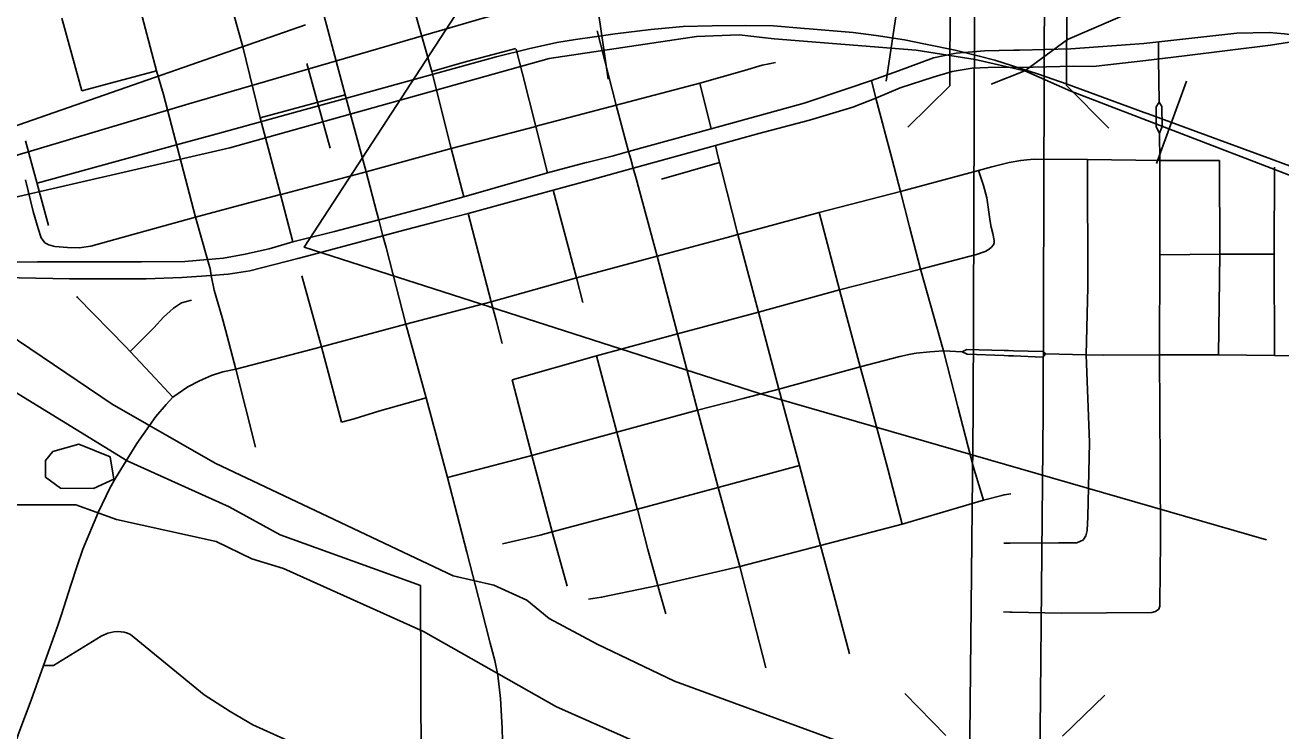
# Model space of a CAD drawing. Extents: x -1403959 to 81668, y -1400582 to 11018.
# Drawn here: x 7223.9 to 7327.9, y 8170.7 to 8229.1 of the extents above; entities that cross this region are included whole.
import ezdxf

# ---------------------------------------------------------------- set-up
doc = ezdxf.new("R2010")
doc.units = 0
for name, color, linetype in [('tdCiSectNmbr', 7, 'Continuous'), ('tdCiSectTwpRng', 7, 'Continuous'), ('tdCoDivCarto', 7, 'Continuous'), ('tdCoSecRteBand', 7, 'Continuous'), ('tdCoStrucSec', 7, 'Continuous'), ('tdCoSurfBitum', 7, 'Continuous'), ('tdCoSurfEarth', 7, 'Continuous'), ('tdCoTwpNameTxt', 7, 'Continuous')]:
    doc.layers.add(name, color=color, linetype=linetype)

msp = doc.modelspace()

# ---------------------------------------------------------------- linework, layer by layer
at = {"layer": 'tdCiSectNmbr'}
for points in [[(7253.04, 8213.67), (7252.18, 8216.96), (7250.44, 8223.32), (7249.37, 8227.34), (7248.9, 8229.12), (7247.34, 8234.88)], [(7274.3, 8217.25), (7281.1, 8219.14), (7284.69, 8220.11), (7288.9, 8221.24), (7292.48, 8222.31), (7294.39, 8223.06), (7296.41, 8223.91), (7299.14, 8224.78), (7300.71, 8225.26), (7302.36, 8225.52), (7303.7, 8225.58), (7307.43, 8225.62), (7310.75, 8225.69), (7312.38, 8225.67), (7316.76, 8226.17), (7319.94, 8226.56), (7327.06, 8227.42), (7330.23, 8227.94)], [(7330.91, 8228.05), (7328.24, 8228.36), (7326.95, 8228.49), (7324.29, 8228.42), (7316.59, 8227.58), (7310.53, 8227.14), (7306.3, 8227.03), (7305.81, 8227.02)], [(7305.81, 8227.02), (7303.38, 8226.97), (7301.03, 8226.77), (7299.17, 8226.38), (7296.28, 8225.3), (7294.02, 8224.5), (7291.98, 8223.82), (7288.45, 8222.63), (7280.76, 8220.51), (7273.92, 8218.64)], [(7273.91, 8218.64), (7272.56, 8218.25), (7270.46, 8217.73)], [(7270.46, 8217.73), (7270.4, 8217.71), (7267.21, 8216.88), (7262.86, 8215.63), (7260.26, 8214.88), (7257.69, 8214.16)], [(7270.83, 8216.3), (7272.81, 8216.85), (7274.3, 8217.25)], [(7258.05, 8212.84), (7260.64, 8213.51), (7267.67, 8215.44), (7270.83, 8216.3)], [(7255.47, 8204.35), (7253.83, 8210.69), (7253.57, 8211.66), (7253.22, 8212.98), (7253.04, 8213.67)], [(7257.69, 8214.16), (7257.41, 8214.08), (7253.25, 8212.99)], [(7253.25, 8212.99), (7253.22, 8212.98), (7249.56, 8212.02), (7246.77, 8211.33)], [(7253.57, 8211.66), (7254.99, 8212.04), (7258.05, 8212.84)], [(7246.77, 8211.33), (7246.12, 8211.17), (7244.15, 8210.58), (7243.01, 8210.33)], [(7247.27, 8209.97), (7253.57, 8211.66)], [(7243.01, 8210.33), (7242.17, 8210.15), (7240.36, 8209.8), (7239.1, 8209.69)], [(7232.99, 8209.5), (7230.79, 8209.5), (7224.96, 8209.51), (7220.57, 8209.48)], [(7239.1, 8209.69), (7239.05, 8209.69), (7237.16, 8209.53), (7233.59, 8209.5), (7232.99, 8209.5)], [(7239.36, 8208.38), (7240.75, 8208.48), (7242.54, 8208.75), (7246.52, 8209.77)], [(7246.52, 8209.77), (7247.27, 8209.97)], [(7220.56, 8208.21), (7220.74, 8208.21), (7223.44, 8208.17), (7227.61, 8208.11), (7232.99, 8208.1)], [(7232.99, 8208.1), (7233.97, 8208.1), (7236.92, 8208.2), (7239.36, 8208.38)], [(7257.15, 8198.25), (7255.47, 8204.35)], [(7260.51, 8185.48), (7258.91, 8191.65), (7257.15, 8198.25)], [(7261.73, 8180.77), (7260.51, 8185.48)], [(7263.37, 8164.69), (7263.47, 8168.27), (7263.47, 8169.86), (7263.45, 8170.92), (7263.31, 8173.37), (7263.08, 8175.29), (7262.85, 8176.51), (7262.45, 8177.95), (7261.73, 8180.77), (7261.73, 8180.77)]]:
    msp.add_lwpolyline(points, dxfattribs=at)
at = {"layer": 'tdCiSectTwpRng'}
for points in [[(7259.23, 8218.87), (7257.74, 8224.82), (7257.62, 8225.26), (7256.08, 8230.69), (7254.4, 8236.69)], [(7243.4, 8221.43), (7241.96, 8227.29), (7240.36, 8233.07)], [(7234.82, 8225.31), (7233.24, 8231.29)], [(7228.63, 8223.65), (7226.99, 8229.67)], [(7272.89, 8222.46), (7271.3, 8228.63)], [(7257.62, 8225.26), (7260.31, 8226.03), (7264.58, 8227.16)], [(7267.21, 8216.88), (7266.24, 8220.71), (7265.12, 8225.06), (7264.6, 8227.11)], [(7317.84, 8222.73), (7317.79, 8226.29), (7317.79, 8227.71)], [(7279.81, 8224.29), (7283.52, 8225.34), (7284.97, 8225.78), (7285.55, 8225.9), (7286.07, 8225.99)], [(7286.07, 8225.99), (7286.09, 8225.99)], [(7228.63, 8223.65), (7234.82, 8225.31)], [(7238.06, 8213.2), (7235.4, 8223.34), (7234.82, 8225.31)], [(7266.27, 8220.72), (7272.89, 8222.46), (7279.81, 8224.29)], [(7280.76, 8220.51), (7279.81, 8224.29)], [(7296.42, 8215.33), (7295.75, 8217.96), (7294.39, 8223.06), (7294.02, 8224.5)], [(7243.4, 8221.43), (7250.44, 8223.32)], [(7317.84, 8222.71), (7317.6, 8222.34), (7317.6, 8220.71), (7317.88, 8220.11)], [(7317.84, 8222.71), (7317.84, 8222.73)], [(7317.89, 8220.14), (7318.09, 8220.7), (7318.07, 8222.35), (7317.84, 8222.71)], [(7274.53, 8216.39), (7274.3, 8217.25), (7274.1, 8217.99), (7273.92, 8218.64), (7272.89, 8222.46)], [(7245.09, 8215.1), (7243.4, 8221.43)], [(7252.18, 8216.96), (7259.23, 8218.87), (7266.24, 8220.71), (7266.27, 8220.72)], [(7317.88, 8220.11), (7317.89, 8220.14)], [(7317.88, 8220.1), (7317.88, 8220.11)], [(7317.89, 8201.8), (7317.9, 8210.09), (7317.91, 8217.9), (7317.88, 8220.1)], [(7260.26, 8214.88), (7259.23, 8218.87)], [(7282.96, 8211.76), (7281.59, 8217.2), (7281.34, 8218.17), (7281.1, 8219.14)], [(7276.63, 8216.34), (7281.45, 8217.73)], [(7282.09, 8211.51), (7282.96, 8211.76), (7289.71, 8213.58), (7296.42, 8215.33), (7302.89, 8217.06), (7303.99, 8217.36), (7305.43, 8217.72)], [(7305.43, 8217.72), (7306.39, 8217.9), (7306.9, 8217.95), (7307.5, 8217.99), (7311.92, 8217.97), (7317.91, 8217.9), (7322.84, 8217.88)], [(7311.81, 8201.81), (7311.96, 8207.4), (7311.92, 8217.97)], [(7322.77, 8201.8), (7322.87, 8210.15), (7322.84, 8217.88)], [(7245.14, 8215.08), (7252.18, 8216.96)], [(7304.19, 8211.07), (7304.18, 8211.26), (7304.08, 8211.84), (7303.94, 8212.38), (7303.85, 8212.85), (7303.57, 8214.8), (7303.32, 8215.81), (7302.89, 8217.06)], [(7327.4, 8201.76), (7327.39, 8210.15), (7327.41, 8217.34)], [(7226.39, 8210.78), (7226.3, 8210.79), (7225.9, 8210.9), (7225.58, 8211.07), (7225.28, 8211.48), (7225.01, 8212.27), (7224.62, 8213.68), (7223.96, 8216.28)], [(7269.59, 8208.17), (7267.67, 8215.44)], [(7276.29, 8209.98), (7274.53, 8216.39)], [(7238.06, 8213.2), (7241.76, 8214.19), (7245.1, 8215.07), (7245.14, 8215.08)], [(7246.12, 8211.17), (7245.1, 8215.07), (7245.09, 8215.1)], [(7300, 8202.15), (7298.08, 8208.9), (7297.18, 8212.39), (7296.42, 8215.33), (7296.42, 8215.33)], [(7262.53, 8206.2), (7260.64, 8213.51)], [(7296.58, 8187.81), (7295.4, 8192.26), (7295, 8193.81), (7293.62, 8198.94), (7293.08, 8200.82), (7291.39, 8207.18), (7289.71, 8213.58)], [(7226.39, 8210.78), (7227.44, 8210.68), (7228.41, 8210.67), (7229.38, 8210.79), (7233.35, 8211.9), (7238.06, 8213.2)], [(7239.21, 8209.12), (7239.05, 8209.69), (7238.06, 8213.2)], [(7276.29, 8209.98), (7282.09, 8211.51)], [(7292.21, 8177.06), (7290.9, 8181.96), (7289.81, 8186.03), (7288.08, 8192.65), (7286.35, 8198.97), (7284.66, 8205.35), (7282.96, 8211.76)], [(7298.08, 8208.9), (7302.73, 8210.12), (7303.45, 8210.36), (7303.7, 8210.49), (7303.94, 8210.68), (7304.13, 8210.92), (7304.19, 8211.07)], [(7255.47, 8204.35), (7262.53, 8206.2), (7269.59, 8208.17), (7276.29, 8209.98)], [(7285.28, 8175.9), (7283.12, 8184.29), (7281.34, 8190.84), (7279.63, 8197.22), (7277.96, 8203.56), (7276.29, 8209.98)], [(7317.9, 8210.09), (7322.87, 8210.15), (7327.39, 8210.15)], [(7241.4, 8200.63), (7240.54, 8203.88), (7240.26, 8204.91), (7239.59, 8207.15), (7239.36, 8208.38), (7239.26, 8208.95), (7239.21, 8209.12)], [(7250.13, 8196.25), (7248.49, 8202.46), (7246.87, 8208.35)], [(7270.12, 8206.13), (7269.59, 8208.17)], [(7284.66, 8205.35), (7291.39, 8207.18), (7298.08, 8208.9)], [(7236.18, 8198.31), (7234.74, 8199.84), (7232.64, 8202.08), (7232.27, 8202.47), (7228.29, 8206.55), (7228.22, 8206.63)], [(7232.64, 8202.08), (7234.59, 8204.05), (7235.41, 8204.92), (7236.23, 8205.67), (7236.88, 8206.12), (7237.72, 8206.32)], [(7263.46, 8202.76), (7262.94, 8204.67), (7262.53, 8206.2)], [(7264.27, 8199.75), (7271.26, 8201.73), (7277.96, 8203.56), (7284.66, 8205.35)], [(7236.18, 8198.31), (7237.42, 8199.15), (7238.38, 8199.67), (7239.37, 8200.09), (7240.31, 8200.41), (7241.4, 8200.63), (7248.49, 8202.46), (7255.47, 8204.35)], [(7258.91, 8191.65), (7265.9, 8193.49), (7269.31, 8194.42), (7272.94, 8195.42), (7279.63, 8197.22), (7283.41, 8198.2), (7286.35, 8198.97), (7293.08, 8200.82), (7296.37, 8201.68), (7297.27, 8201.86)], [(7263.46, 8202.75), (7263.46, 8202.76)], [(7297.27, 8201.86), (7297.72, 8201.94), (7298.85, 8202.05), (7300, 8202.15), (7301.53, 8202.05)], [(7303.32, 8189.79), (7302.45, 8192.6), (7301.19, 8197.5), (7300, 8202.15), (7300, 8202.15)], [(7305.39, 8202.17), (7305.03, 8202.17), (7301.93, 8202.26), (7301.53, 8202.05)], [(7301.53, 8202.05), (7301.94, 8201.87), (7305.03, 8201.75), (7305.38, 8201.74)], [(7308.43, 8201.9), (7308.23, 8202.09), (7305.78, 8202.15), (7305.39, 8202.17)], [(7308.2, 8201.63), (7308.21, 8201.63), (7308.43, 8201.9), (7311.81, 8201.81), (7313.25, 8201.79), (7313.25, 8201.79)], [(7276.34, 8182.72), (7275.51, 8185.69), (7274.64, 8189.05), (7274.63, 8189.06), (7272.94, 8195.42), (7271.26, 8201.73)], [(7305.38, 8201.74), (7305.78, 8201.72), (7308.2, 8201.63)], [(7311.59, 8186.52), (7311.77, 8186.82), (7311.9, 8187.28), (7311.94, 8188.4), (7312.08, 8194.55), (7311.81, 8201.81), (7311.81, 8201.81)], [(7313.25, 8201.79), (7317.89, 8201.8), (7322.77, 8201.8), (7322.77, 8201.8)], [(7317.83, 8180.76), (7317.9, 8181), (7317.92, 8181.3), (7317.96, 8186.35), (7317.94, 8192.54), (7317.89, 8201.8)], [(7322.77, 8201.8), (7327.4, 8201.76), (7330.63, 8201.71), (7330.63, 8201.71)], [(7243.01, 8194.16), (7241.4, 8200.63)], [(7268.83, 8182.68), (7268.06, 8185.45), (7267.6, 8187.13), (7267.59, 8187.16), (7265.9, 8193.49), (7264.27, 8199.75)], [(7227.74, 8182.75), (7228.26, 8184.35), (7228.72, 8185.74), (7230.01, 8188.82), (7230.97, 8190.77), (7231.42, 8191.6), (7233.2, 8194.48), (7234.76, 8196.71), (7235.61, 8197.71), (7236.18, 8198.31)], [(7250.13, 8196.25), (7251.18, 8196.51), (7253.31, 8197.17), (7257.15, 8198.25)], [(7250.13, 8196.25), (7250.13, 8196.25)], [(7263.48, 8186.17), (7266.58, 8186.89), (7267.59, 8187.16), (7274.64, 8189.05), (7281.34, 8190.84), (7288.08, 8192.65)], [(7296.58, 8187.81), (7303.32, 8189.79), (7304.83, 8190.18), (7305.01, 8190.23)], [(7305.01, 8190.23), (7305.58, 8190.32)], [(7289.81, 8186.03), (7296.58, 8187.81)], [(7304.99, 8186.22), (7305.51, 8186.22), (7309.51, 8186.26), (7311.04, 8186.26), (7311.58, 8186.49)], [(7270.6, 8181.59), (7271.68, 8181.75), (7276.34, 8182.72), (7283.12, 8184.29), (7289.81, 8186.03)], [(7226.65, 8179.42), (7226.95, 8180.32), (7227.74, 8182.75)], [(7277, 8180.37), (7276.5, 8182.13), (7276.34, 8182.72)], [(7304.96, 8180.54), (7305.48, 8180.53), (7305.69, 8180.53), (7309.74, 8180.43), (7317.26, 8180.48), (7317.56, 8180.56), (7317.83, 8180.76)], [(7224.45, 8173.24), (7225.47, 8176.09), (7226.65, 8179.42)], [(7225.47, 8176.09), (7226.29, 8176.1), (7230.25, 8178.52), (7230.79, 8178.77), (7231.3, 8178.9), (7231.58, 8178.91), (7231.87, 8178.9), (7232.15, 8178.85), (7232.42, 8178.77), (7232.68, 8178.67), (7238.76, 8173.69), (7240.93, 8172.31), (7242.81, 8171.19), (7245.36, 8170.04), (7247.78, 8168.9), (7248.56, 8168.77), (7249.05, 8168.88), (7249.51, 8168.77), (7249.73, 8168.69)], [(7215.48, 8147.62), (7217.43, 8153.32), (7219.43, 8159.02), (7221.47, 8164.7), (7223.43, 8170.53), (7224.45, 8173.24)]]:
    msp.add_lwpolyline(points, dxfattribs=at)
at = {"layer": 'tdCoDivCarto'}
for points in [[(7302.4, 7820.85), (7302.39, 7848.4), (7302.44, 7862.97), (7302.35, 7872.46), (7302.36, 7890.62), (7302.29, 7908.25), (7302.27, 7927.77), (7302.28, 7960.43), (7302.42, 8015.86), (7302.37, 8037.03), (7301.97, 8064.81), (7301.9, 8077.36), (7302.09, 8092.87), (7302.02, 8116.89), (7302.05, 8133.04), (7302.12, 8164.93), (7302.44, 8197.1), (7302.55, 8229.63), (7302.55, 8229.63), (7302.54, 8246.26)], [(7308.21, 7820.85), (7308.2, 7848.36), (7308.24, 7863.06), (7308.15, 7872.39), (7308.16, 7890.57), (7308.09, 7908.19), (7308.07, 7927.84), (7308.08, 7960.42), (7308.23, 8015.87), (7308.18, 8037.07), (7307.78, 8064.93), (7307.71, 8077.34), (7307.89, 8092.87), (7307.82, 8116.9), (7307.85, 8132.99), (7307.93, 8164.89), (7308.24, 8197.07), (7308.38, 8242.69), (7308.35, 8246.32)]]:
    msp.add_lwpolyline(points, dxfattribs=at)
at = {"layer": 'tdCoSecRteBand'}
for p, q in [((7310.25, 8227.9), (7337.77, 8239.88)), ((7272.23, 8224.63), (7271.17, 8231.81)), ((7295.24, 8224.44), (7296.32, 8231.61)), ((7217.22, 8218.7), (7247.16, 8229.11)), ((7279.55, 8228.14), (7283.07, 8228.28)), ((7283.07, 8228.28), (7285.97, 8227.97)), ((7306.73, 8225.31), (7310.25, 8227.9)), ((7249.21, 8218.92), (7247.28, 8225.91)), ((7302.61, 8226.24), (7306.73, 8225.31)), ((7303.95, 8224.21), (7306.73, 8225.31)), ((7306.73, 8225.31), (7310.55, 8223.62)), ((7317.62, 8217.63), (7320.13, 8224.44)), ((7225.89, 8212.51), (7223.97, 8219.51))]:
    msp.add_line(p, q, dxfattribs=at)
for points in [[(7154.69, 8195.52), (7155.18, 8196.97), (7156.83, 8198.46), (7161.3, 8200.11), (7167.74, 8201.76), (7237.49, 8222.58), (7261.95, 8229.69), (7276.83, 8233.65), (7288.07, 8236.63), (7301.83, 8238.92)], [(7224.93, 8216.01), (7236.49, 8219.18), (7240.05, 8220.16), (7247.12, 8222.11), (7249.75, 8222.83), (7254.15, 8224.04), (7261.36, 8226.02), (7262.94, 8226.46), (7265.63, 8227.14), (7267.98, 8227.65), (7267.98, 8227.65), (7269.51, 8227.9), (7271.08, 8228.13), (7272.8, 8228.38), (7275.77, 8228.74), (7278.43, 8228.97), (7280.84, 8229.04), (7283.63, 8229.07), (7285.91, 8229.02), (7288.47, 8228.81), (7288.87, 8228.78), (7292.5, 8228.49), (7294.41, 8228.23), (7296.76, 8227.88), (7298.51, 8227.52), (7300.97, 8227.01), (7302.95, 8226.53), (7304.24, 8226.2), (7307.87, 8225.04), (7310.23, 8224.2), (7316.62, 8221.87), (7316.95, 8221.75), (7322.8, 8219.59), (7326.63, 8218.19), (7332.69, 8215.96)], [(7224.93, 8216.01), (7236.49, 8219.18), (7240.05, 8220.16), (7247.12, 8222.11), (7249.75, 8222.83), (7254.15, 8224.04), (7261.36, 8226.02), (7262.94, 8226.46), (7265.63, 8227.14), (7267.98, 8227.65), (7267.98, 8227.65), (7269.51, 8227.9), (7271.08, 8228.13), (7272.8, 8228.38), (7275.77, 8228.74), (7278.43, 8228.97), (7280.84, 8229.04), (7283.63, 8229.07), (7285.91, 8229.02), (7288.47, 8228.81), (7288.87, 8228.78), (7292.5, 8228.49), (7294.41, 8228.23), (7296.76, 8227.88), (7298.51, 8227.52), (7300.97, 8227.01), (7302.95, 8226.53), (7304.24, 8226.2), (7307.87, 8225.04), (7310.23, 8224.2), (7316.62, 8221.87), (7316.95, 8221.75), (7322.8, 8219.59), (7326.63, 8218.19), (7332.69, 8215.96)], [(7240.89, 8218.94), (7267.33, 8226.34), (7279.55, 8228.14)], [(7285.97, 8227.97), (7297.73, 8227.02), (7302.61, 8226.24)], [(7310.55, 8223.62), (7328.55, 8216.7), (7348.84, 8209.31)], [(7198.25, 8208.22), (7214.61, 8212.9), (7240.89, 8218.94)]]:
    msp.add_lwpolyline(points, dxfattribs=at)
at = {"layer": 'tdCoStrucSec'}
msp.add_lwpolyline([(7326.74, 8186.5), (7284.76, 8198.6), (7247.05, 8210.71), (7262.35, 8234.2)], dxfattribs=at)
msp.add_lwpolyline([(7326.74, 8186.5), (7284.76, 8198.6), (7247.05, 8210.71), (7262.35, 8234.2)], dxfattribs=at)
at = {"layer": 'tdCoSurfBitum'}
for points in [[(7299.85, 8166.69), (7277.71, 8174.8), (7271.3, 8177.86), (7267.33, 8180), (7265.5, 8181.52), (7262.75, 8182.75), (7259.39, 8183.51), (7239.69, 8192.84), (7231.14, 8197.73), (7220.46, 8204.92)], [(7226.86, 8190.77), (7225.64, 8191.68), (7225.64, 8193.06), (7226.25, 8193.82), (7228.39, 8194.43), (7230.99, 8193.36), (7231.29, 8191.53), (7229.61, 8190.76), (7226.86, 8190.77)], [(7293.59, 8161.35), (7267.94, 8172.67), (7256.94, 8178.93), (7245.34, 8184.13), (7242.72, 8184.92), (7239.76, 8186.35), (7231.51, 8188.19), (7228.15, 8189.41), (7222.96, 8189.41), (7220.36, 8189.11), (7212.27, 8186.21), (7207.53, 8183.47), (7203.25, 8180.27), (7200.5, 8178.74), (7196.23, 8174.47), (7193.93, 8169.74)]]:
    msp.add_lwpolyline(points, dxfattribs=at)
at = {"layer": 'tdCoSurfEarth'}
for p, q in [((7300.52, 8224.07), (7300.56, 8234.24)), ((7310.23, 8234.29), (7310.19, 8224.1)), ((7300.52, 8224.07), (7297.05, 8220.64)), ((7310.19, 8224.1), (7313.69, 8220.57)), ((7300.19, 8170.3), (7296.79, 8173.8)), ((7309.86, 8170.25), (7313.36, 8173.65))]:
    msp.add_line(p, q, dxfattribs=at)
at = {"layer": 'tdCoTwpNameTxt'}
msp.add_lwpolyline([(7241.74, 8569.16), (7239.31, 8383.83), (7236.93, 8370.24), (7230.79, 8347.54), (7218.61, 8320.86), (7210.84, 8305.71), (7200.91, 8286.25), (7197.74, 8271.24), (7201.54, 8253.49), (7204.71, 8240.81), (7207.67, 8227.49), (7210.41, 8217.98), (7216.12, 8205.51), (7223.09, 8198.75), (7232.39, 8193.04), (7240.84, 8189.24), (7245.07, 8186.91), (7256.67, 8182.73), (7257.1, 8068.34), (7257.42, 7983.15)], dxfattribs=at)

doc.saveas('drawing.dxf')
